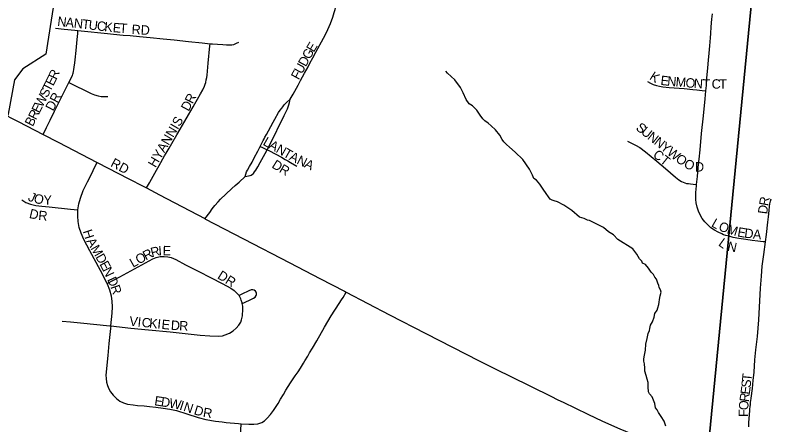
# Model space of a CAD drawing. Extents: x 1410790 to 1770854, y 448063 to 770588.
# Drawn here: x 1534961 to 1538972, y 629384 to 631560 of the extents above; entities that cross this region are included whole.
import ezdxf

# ---------------------------------------------------------------- set-up
doc = ezdxf.new("R2010")
doc.units = 0
for name, color, linetype in [('GM_X_City_Street', 7, 'Continuous'), ('GM_X_City_Street_Text', 7, 'Continuous'), ('GM_X_Minor_River', 7, 'Continuous'), ('GM_X_Section', 7, 'Continuous')]:
    doc.layers.add(name, color=color, linetype=linetype)

msp = doc.modelspace()

# ---------------------------------------------------------------- linework, layer by layer
at = {"layer": 'GM_X_City_Street'}
for points in [[(1536422.6, 631112.9), (1536438.1, 631139.5), (1536464.2, 631187.3), (1536478, 631212.5), (1536488.6, 631232.4), (1536499.2, 631252.3), (1536517.4, 631285.9), (1536527.5, 631305.4), (1536542.6, 631333.3), (1536558.5, 631362.9), (1536598.8, 631437.7), (1536611.2, 631461.2), (1536622.4, 631483.4), (1536636.1, 631515.2), (1536649.3, 631549.8), (1536657, 631574), (1536661.2, 631590.4), (1536668.3, 631620.6), (1536671.8, 631639.8), (1536676.7, 631673.3), (1536681.7, 631711.7), (1536686.5, 631758.4)], [(1538631.5, 631158), (1538634.3, 631186.4), (1538637.4, 631226.7), (1538641.7, 631278.8), (1538645.8, 631323.1), (1538647, 631339.1), (1538651.7, 631397.6), (1538655.3, 631439.9), (1538657.3, 631462.7), (1538660.3, 631498.5), (1538663.4, 631537.7), (1538666, 631567.4)], [(1535176.1, 631490.4), (1535220.5, 631486), (1535278.6, 631479.6), (1535294.5, 631478.1)], [(1535246.2, 631201.5), (1535264.8, 631238.5), (1535267.8, 631246), (1535269.4, 631251.6), (1535271.4, 631261.1), (1535273.3, 631270.9), (1535275.3, 631283.3), (1535278.2, 631306.9), (1535279.9, 631323.2), (1535284.8, 631372.3), (1535290.7, 631430.2), (1535293.3, 631462.3), (1535294.5, 631478.1)], [(1535294.5, 631478.1), (1535347.3, 631473.1), (1535416.6, 631465.9), (1535450.9, 631462.7), (1535483.9, 631459.1), (1535534.5, 631454.1), (1535571.9, 631450.9), (1535621.4, 631445.6), (1535678.1, 631440.4), (1535747.1, 631433.8), (1535806, 631427.9), (1535882.2, 631420.4), (1535954.4, 631413.3), (1535996.6, 631408.3)], [(1535659.2, 630642.1), (1535674.9, 630669.3), (1535676.5, 630672.2), (1535686, 630689.2), (1535712.8, 630736.9), (1535726.3, 630761.5), (1535755.2, 630812.6), (1535763.6, 630826.6), (1535779.1, 630853.4), (1535793.2, 630877.9), (1535820.4, 630924.1), (1535838, 630954.8), (1535849.7, 630975.3), (1535881.2, 631030.7), (1535906.4, 631073.6), (1535915.6, 631089.6), (1535930, 631113.5), (1535946.3, 631142), (1535957.5, 631163.2), (1535966.6, 631182.6), (1535970.9, 631193.7), (1535973.8, 631202.8), (1535976.8, 631215.9), (1535979.1, 631228.7), (1535980.5, 631240.6), (1535986.9, 631304.6), (1535995.4, 631396.2), (1535996.6, 631408.3)], [(1535996.6, 631408.3), (1536009.2, 631407.3), (1536036.7, 631405), (1536064.2, 631403.1), (1536084.4, 631401.8), (1536096.2, 631401.5), (1536106.6, 631402), (1536113.2, 631402.7), (1536122.4, 631404.4), (1536129.9, 631407), (1536137.4, 631410.3), (1536150.2, 631417.1)], [(1534364.8, 631305.6), (1534503.5, 631238.7), (1534561.2, 631208.7), (1534640.8, 631166.1), (1534655.3, 631158.3), (1534757.6, 631106.6), (1534877.1, 631045.2), (1534976.3, 630994.6), (1535109, 630926.4)], [(1535109, 630926.4), (1535126.8, 630962.7), (1535146.4, 631002.9), (1535170.6, 631050.7), (1535226.5, 631162.6), (1535246.2, 631201.5)], [(1535246.2, 631201.5), (1535364.3, 631143.9), (1535382.6, 631136.5), (1535401.6, 631131.2), (1535417.9, 631128.6), (1535437.7, 631127.6), (1535450.5, 631127.9), (1535453.6, 631127.6)], [(1538321.1, 631207.6), (1538337.2, 631199.4), (1538352.1, 631192.2), (1538368.5, 631187.1), (1538384.4, 631183), (1538403.3, 631179.5), (1538435.7, 631176.4), (1538463.5, 631174.3), (1538516.8, 631169.7), (1538563, 631165), (1538583.2, 631162.9), (1538612.3, 631159.9), (1538631.5, 631158)], [(1538581.8, 630660.7), (1538586.4, 630703.7), (1538593.2, 630769.9), (1538595.9, 630795.8), (1538600.7, 630844), (1538609, 630931.9), (1538618.6, 631024.9), (1538627.3, 631115), (1538631.5, 631158)], [(1536262.8, 630862.5), (1536272.2, 630880.5), (1536279.4, 630894.5), (1536283.7, 630903.2), (1536288, 630911.9), (1536295.9, 630926.2), (1536307.2, 630945.8), (1536331.7, 630991.2), (1536341, 631008.3), (1536361.1, 631042.5), (1536369.5, 631055.4), (1536377.5, 631066), (1536382.8, 631073), (1536387.2, 631078.4), (1536393, 631084.6), (1536403.6, 631095.2), (1536422.6, 631112.9)], [(1536299.9, 630844.8), (1536314.1, 630871.7), (1536391.2, 631027.5), (1536408, 631062), (1536412, 631072.2), (1536415.6, 631082.8), (1536418.7, 631095.2), (1536422.6, 631112.9)], [(1535109, 630926.4), (1535189.1, 630885.3), (1535397.3, 630777.5)], [(1536183.6, 630703.5), (1536190.7, 630727), (1536195.2, 630736.7), (1536205.4, 630755.3), (1536219.5, 630779.2), (1536231.4, 630801.8), (1536250, 630837.6), (1536262.8, 630862.5)], [(1536262.8, 630862.5), (1536274.8, 630856.6), (1536288.6, 630850), (1536299.9, 630844.8)], [(1538215.5, 630889.9), (1538239.6, 630879.1), (1538258.1, 630869.4), (1538279.7, 630857), (1538310, 630834.6), (1538371.1, 630783.6), (1538416.7, 630744.6), (1538470.1, 630698.9), (1538488.1, 630686.1), (1538502.5, 630676.9), (1538511.2, 630672.3), (1538519.4, 630669.2), (1538528.6, 630666.6), (1538538.4, 630665.1), (1538550.2, 630663.5), (1538564.6, 630662.5), (1538581.8, 630660.7)], [(1536183.6, 630703.5), (1536208.9, 630708.4), (1536215.5, 630710.6), (1536222.2, 630714.6), (1536226.6, 630718.8), (1536233.2, 630728.3), (1536239.4, 630737.2), (1536249.7, 630753.8), (1536262.5, 630776.6), (1536289.7, 630825.2), (1536299.9, 630844.8)], [(1536299.9, 630844.8), (1536308.9, 630840.7), (1536345.6, 630821.7), (1536377.1, 630804.9), (1536396.5, 630793.8), (1536410.6, 630785.5), (1536423.5, 630777.9), (1536458, 630757.5)], [(1535294.6, 630525.3), (1535299.3, 630557.2), (1535307.6, 630588.4), (1535322.6, 630627.9), (1535344.5, 630675.3), (1535364.4, 630712.7), (1535386.9, 630757), (1535397.3, 630777.5)], [(1535397.3, 630777.5), (1535564.3, 630691.1), (1535640.3, 630652.4), (1535659.2, 630642.1)], [(1535969.4, 630478.9), (1535994.7, 630512.3), (1536008.4, 630530.5), (1536022.6, 630549), (1536038.9, 630568.5), (1536052.2, 630582.7), (1536080.5, 630609.2), (1536112.9, 630639.4), (1536129.9, 630654.4), (1536151.7, 630673.5), (1536183.6, 630703.5)], [(1538948.1, 630355.6), (1538936, 630356.8), (1538907.6, 630359.7), (1538877.3, 630363.1), (1538844.5, 630367.9), (1538807.4, 630373.7), (1538777.1, 630379.5), (1538754.5, 630385.3), (1538737.7, 630390.3), (1538726, 630393.9), (1538716.5, 630397.7), (1538696, 630407), (1538676.5, 630418.3), (1538658.1, 630431.2), (1538641.1, 630445.8), (1538625.7, 630462), (1538612.1, 630479.9), (1538600.8, 630499.2), (1538591.5, 630519.6), (1538584.5, 630540.9), (1538579.5, 630562.6), (1538577.8, 630581.7), (1538577.3, 630597.8), (1538578.6, 630618.9), (1538581, 630653.6), (1538581.8, 630660.7)], [(1535659.2, 630642.1), (1535727.2, 630605), (1535968.3, 630479.4), (1535969.4, 630478.9)], [(1534995.5, 630579.8), (1535007.6, 630571.2), (1535017.3, 630565.1), (1535041.9, 630555.8), (1535070.8, 630549.4), (1535102.2, 630546), (1535142.1, 630542.1), (1535254.5, 630530), (1535294.6, 630525.3)], [(1538948.1, 630355.6), (1538953.6, 630395.3), (1538961.2, 630459.9), (1538964, 630488.4), (1538967.7, 630522.9), (1538969.7, 630544.2), (1538971.7, 630557.5), (1538974.5, 630572.3), (1538978.9, 630584.8)], [(1535449.8, 630134.7), (1535414.2, 630204.5), (1535356.8, 630307.8), (1535325.2, 630368.8), (1535311.1, 630401.6), (1535301.7, 630432.5), (1535295.3, 630464.1), (1535293.3, 630493), (1535294.6, 630525.2), (1535294.6, 630525.3)], [(1535969.4, 630478.9), (1536072.1, 630425.5)], [(1536072.1, 630425.5), (1536174.9, 630372.1), (1536419.9, 630244.2), (1536579.6, 630161.9), (1536710.4, 630093.5), (1536720.6, 630088.2)], [(1538859.2, 629373.6), (1538859.9, 629396.3), (1538865.2, 629457.8), (1538865.1, 629461.1), (1538866, 629470.8), (1538866.4, 629477.3), (1538868.4, 629493.4), (1538868.4, 629496.7), (1538869, 629503.2), (1538871.2, 629515.9), (1538871.9, 629522.3), (1538871.8, 629525.7), (1538879.4, 629576.9), (1538883.6, 629619), (1538887.4, 629664.6), (1538892.5, 629730), (1538897.3, 629782.4), (1538905.6, 629854.1), (1538912.6, 629942.2), (1538922.7, 630109.2), (1538926.9, 630174.6), (1538931.4, 630226.8), (1538938.8, 630288.5), (1538948.1, 630355.6)], [(1535449.8, 630134.7), (1535479.4, 630150), (1535517.2, 630169.6), (1535692.5, 630265.5), (1535709.9, 630272.6), (1535731.5, 630277.4), (1535753.5, 630278.9), (1535772.3, 630277.1), (1535790.4, 630272.2), (1535814, 630262.4), (1535865.7, 630234.6), (1535933.1, 630201), (1536002.9, 630164.5), (1536061.2, 630135.1), (1536106.6, 630110), (1536124.8, 630097.1), (1536141.4, 630081.6), (1536150.8, 630070.3)], [(1535468.4, 629910.4), (1535475.9, 629978.1), (1535478.3, 630011.4), (1535476.9, 630041.5), (1535472.9, 630067.9), (1535464.2, 630100.2), (1535451.7, 630131.1), (1535449.8, 630134.7)], [(1536167.8, 630029.1), (1536179.8, 630034.6), (1536213.3, 630050.2), (1536228.2, 630056.7), (1536236, 630062.7), (1536241.7, 630070.4), (1536243.7, 630076.5), (1536243.9, 630082.8), (1536242, 630088.9), (1536238.5, 630094.2), (1536230.7, 630099.5), (1536224.6, 630101.1), (1536215.1, 630100.3), (1536203.3, 630095.3), (1536165.5, 630077.3), (1536150.8, 630070.3)], [(1536167.8, 630029.1), (1536167.4, 630031.7), (1536162.7, 630046.5), (1536160.1, 630052.7), (1536156.3, 630061.3), (1536150.8, 630070.3)], [(1536161.7, 629390.3), (1536203.2, 629387.3), (1536229.1, 629388.4), (1536251, 629389.8), (1536270.9, 629396.2), (1536285.1, 629404.7), (1536295.4, 629413.5), (1536300.9, 629420.5), (1536318, 629439.9), (1536332.9, 629461), (1536358, 629498.3), (1536371.4, 629520.6), (1536386.5, 629545.9), (1536400.1, 629568.2), (1536424, 629606.8), (1536448.9, 629644.8), (1536464.2, 629665.8), (1536476.7, 629684.4), (1536492.5, 629711), (1536500.2, 629724.5), (1536515.5, 629749.6), (1536525.6, 629766.1), (1536540.8, 629791), (1536563.8, 629830), (1536605.2, 629903.6), (1536641, 629962.2), (1536682.4, 630028.3), (1536694.5, 630047.5), (1536703.3, 630061.2), (1536720.6, 630088.2)], [(1536720.6, 630088.2), (1536950.9, 629967.9), (1537144, 629868.9), (1537427.6, 629724.1), (1537518.4, 629678.9)], [(1535468.4, 629910.4), (1535575.6, 629898.2), (1535670.2, 629889.2), (1535784.7, 629878.9), (1535944.4, 629860.9), (1535994.7, 629856.7), (1536040.3, 629854.5), (1536062, 629857.4), (1536076.9, 629861.7), (1536100, 629871.8), (1536118.8, 629883.5), (1536135.7, 629897.7), (1536149.9, 629914.3), (1536159.3, 629930.2), (1536163.8, 629941.5), (1536168.6, 629963), (1536171.3, 629998.4), (1536170.4, 630014.7), (1536167.8, 630029.1)], [(1535210.2, 629935.4), (1535255.8, 629931.5), (1535308, 629926.1), (1535464.7, 629910.8), (1535468.4, 629910.4)], [(1535468.4, 629910.4), (1535466.9, 629895.3), (1535459.1, 629816.9), (1535452.8, 629752), (1535443.4, 629647.8), (1535443.8, 629629.6), (1535446.9, 629610.9), (1535451.7, 629592.8), (1535458.4, 629575.2), (1535467.6, 629558.7), (1535481.2, 629541.1), (1535499.6, 629523.4), (1535517.7, 629510.6), (1535537.4, 629500.7), (1535558.6, 629494.3), (1535587.2, 629489.9), (1535611.1, 629487.3), (1535646.7, 629484.4), (1535674.2, 629481.2), (1535709.3, 629478), (1535747.3, 629473.2), (1535782.3, 629468), (1535817.5, 629460), (1535874, 629442.3), (1535932.8, 629422.5), (1535973.5, 629411.7), (1536024.7, 629403.5), (1536060.2, 629399.7), (1536082.7, 629397.2), (1536147.8, 629391.4), (1536161.7, 629390.3)], [(1537518.4, 629678.9), (1537595, 629640.7), (1537807.5, 629535.7), (1537844.7, 629517.6)], [(1537844.7, 629517.6), (1537872.3, 629504.4), (1538004.8, 629440.1), (1538082, 629404.3), (1538174.8, 629363.3), (1538234.9, 629337.7), (1538401.4, 629271.6), (1538515.8, 629225.6), (1538522, 629223.2), (1538623.8, 629184.8), (1538645.2, 629177)], [(1536240.1, 628628.4), (1536233.7, 628660.1), (1536229.2, 628699.2), (1536227.4, 628745), (1536229, 628784.2), (1536237.2, 628868.8), (1536241, 628917.5), (1536241.5, 628953.5), (1536238.6, 628982.8), (1536233, 629008.3), (1536223.6, 629039.5), (1536184.4, 629147), (1536165.7, 629202.6), (1536157.5, 629236.2), (1536155.7, 629255.1), (1536155.5, 629281.2), (1536157.3, 629307.3), (1536160.5, 629355.6), (1536161.7, 629390.3)]]:
    msp.add_lwpolyline(points, dxfattribs=at)
at = {"layer": 'GM_X_Minor_River'}
for points in [[(1534952.2, 633092.2), (1535073.5, 633041.4), (1535100.5, 632990.7), (1535103.3, 632928.5), (1535185.5, 632824.4), (1535186.5, 632772.2), (1535252.4, 632654.5), (1535285.4, 632599.6), (1535227, 632480.6), (1535274.8, 632359.2), (1535255.4, 632185.2), (1535211, 632061.8), (1535281.6, 631982.1), (1535290.5, 631925.8), (1535185, 631749.6), (1535123.4, 631351.9), (1535001.7, 631274.3)], [(1535001.7, 631274.3), (1534956.6, 631217.2), (1534923, 631033.4), (1534847.5, 630854.6), (1534795.1, 630733.4), (1534773.5, 630547.4), (1534692.2, 630270.4), (1534686.9, 630204.3), (1534755.4, 630016.3), (1534829.1, 629890.4), (1534855.9, 629821.7), (1534839.5, 629699.7), (1534874.1, 629309.9)], [(1537877.1, 630550.4), (1537843.2, 630568.8), (1537825.2, 630573), (1537815.2, 630577.1), (1537803.3, 630583.3), (1537795.4, 630595.4), (1537783.5, 630613.5), (1537767.7, 630635.8), (1537749.9, 630662), (1537732.1, 630684.3), (1537718.1, 630692.4), (1537710.3, 630710.5), (1537694.5, 630742.8), (1537658.9, 630793.3), (1537617.2, 630831.8), (1537587.4, 630858.2), (1537571.5, 630872.4), (1537557.6, 630886.6), (1537549.7, 630898.7), (1537535.9, 630922.9), (1537514.1, 630951.2), (1537490.3, 630971.5), (1537474.4, 630985.7), (1537456.5, 630997.9), (1537446.6, 631010), (1537432.7, 631028.2), (1537414.9, 631054.5), (1537391.1, 631078.8), (1537373.2, 631089), (1537357.3, 631111.2), (1537341.6, 631147.5), (1537327.9, 631175.7), (1537298.2, 631216.1), (1537258.5, 631252.6), (1537249.9, 631262.6)], [(1538419.4, 629377.8), (1538409.6, 629404), (1538393.8, 629428.2), (1538380, 629450.4), (1538372.1, 629464.5), (1538364.2, 629474.6), (1538360.4, 629496.7), (1538346.7, 629532.9), (1538332.8, 629549.1), (1538326.9, 629559.2), (1538325.1, 629585.3), (1538325.3, 629609.4), (1538319.5, 629627.5), (1538313.6, 629645.6), (1538307.8, 629669.7), (1538308, 629685.7), (1538306.2, 629707.8), (1538302.3, 629721.9), (1538302.4, 629733.9), (1538304.6, 629754), (1538310.8, 629780), (1538313.1, 629812), (1538319.4, 629842), (1538323.6, 629860), (1538325.7, 629870.1), (1538331.8, 629886), (1538333.9, 629896), (1538338.1, 629914), (1538348.2, 629932), (1538356.4, 629956), (1538360.6, 629976), (1538372.8, 629993.9), (1538376.9, 630005.9), (1538381.1, 630023.9), (1538383.2, 630035.9), (1538385.3, 630049.9), (1538389.5, 630069.9), (1538393.7, 630087.9), (1538389.8, 630102), (1538383.9, 630114.1), (1538382, 630124.2), (1538376.1, 630136.2), (1538372.2, 630146.3), (1538368.3, 630158.4), (1538360.3, 630168.5), (1538352.5, 630182.6), (1538340.5, 630194.8), (1538326.7, 630217), (1538310.9, 630235.2), (1538294.9, 630243.4), (1538291, 630253.4), (1538279.1, 630265.6), (1538265.3, 630289.8), (1538243.5, 630318.1), (1538163.8, 630369), (1538140, 630393.3), (1538114.1, 630409.6), (1538088.3, 630432), (1538056.4, 630448.3), (1538030.5, 630460.6), (1538012.5, 630468.8), (1538002.5, 630470.9), (1537984.6, 630479.1), (1537960.6, 630487.4), (1537918.9, 630521.9), (1537877.1, 630550.4)]]:
    msp.add_lwpolyline(points, dxfattribs=at)
at = {"layer": 'GM_X_Section'}
for points in [[(1533718.1, 634783.3), (1539127, 634235.4), (1538608.3, 628894), (1533261.2, 629430.7)], [(1539127, 634235.4), (1544399.7, 633789.9), (1543911.7, 628488), (1538608.3, 628894)]]:
    msp.add_lwpolyline(points, close=True, dxfattribs=at)

# ---------------------------------------------------------------- texts
at = {"layer": 'GM_X_City_Street_Text'}
for s, rotation, p in [('N', 353.4064, (1535183.3, 631503.7)), ('A', 353.412, (1535227, 631498.7)), ('N', 353.4064, (1535270.7, 631493.6)), ('T', 353.4003, (1535314.4, 631488.6)), ('U', 353.3847, (1535349.4, 631484.5)), ('C', 353.4231, (1535393.1, 631479.4)), ('K', 353.5812, (1535432.6, 631474.9)), ('E', 355.3418, (1535478, 631469.8)), ('T', 356.3366, (1535514, 631466.9)), ('RD', 356.9887, (1535578.8, 631459.8)), ('E', 59.0081, (1536547.3, 631359.2)), ('G', 61.2352, (1536526.4, 631321.1)), ('U', 61.4698, (1536484.4, 631243.8)), ('D', 61.4812, (1536505.4, 631282.5)), ('R', 65.3338, (1535180, 631213.8)), ('F', 61.48, (1536467.6, 631212.9)), ('E', 63.1078, (1535163.1, 631180.5)), ('K', 327.0192, (1538328.2, 631222.1)), ('E', 353.5349, (1538388.7, 631189.7)), ('N', 354.7271, (1538424.8, 631185.6)), ('M', 355.2815, (1538469.2, 631181.5)), ('O', 355.2736, (1538521.8, 631177.2)), ('N', 355.7815, (1538566.1, 631173.5)), ('T', 63.1078, (1535147.2, 631149.1)), ('T', 358.8511, (1538612.9, 631170.1)), ('C', 359.9941, (1538662.4, 631169.4)), ('T', 359.9956, (1538702, 631169.4)), ('W', 63.1079, (1535105.4, 631066.7)), ('S', 63.1057, (1535131.3, 631117.8)), ('DR', 62.0983, (1535162.7, 631047.1)), ('R', 62.8274, (1535903.9, 631085.4)), ('D', 61.5483, (1535882.4, 631045.7)), ('E', 63.1078, (1535089.5, 631035.4)), ('B', 63.0983, (1535053.7, 630964.7)), ('R', 63.1092, (1535071.6, 631000)), ('HYANNIS', 59.6199, (1535706.5, 630746.6)), ('S', 321.7285, (1538255.6, 630954.6)), ('U', 321.7225, (1538283.2, 630932.8)), ('N', 321.7154, (1538317.7, 630905.5)), ('L', 330.2992, (1536273.6, 630873.2)), ('N', 321.7233, (1538352.3, 630878.2)), ('A', 330.2714, (1536304.2, 630855.7)), ('N', 330.293, (1536342.4, 630833.9)), ('Y', 321.7233, (1538386.8, 630851)), ('W', 321.7183, (1538421.4, 630823.7)), ('T', 330.2992, (1536380.7, 630812.1)), ('A', 332.7397, (1536413.3, 630793.5)), ('CT', 321.8483, (1538346.3, 630810.9)), ('RD', 332.106, (1535463.9, 630759.1)), ('D', 327.4861, (1536320.6, 630753.1)), ('N', 334.3143, (1536453.7, 630772.7)), ('A', 334.344, (1536493.4, 630753.6)), ('O', 321.7233, (1538466.3, 630788.3)), ('O', 333.1477, (1538510, 630755.2)), ('R', 330.0202, (1536359.7, 630728.2)), ('D', 359.9533, (1538573.8, 630729.4)), ('J', 334.7058, (1535025.4, 630577.8)), ('O', 347.0436, (1535056.4, 630564.6)), ('Y', 0.0829, (1535111.6, 630553.3)), ('R', 79.7831, (1538962.6, 630544)), ('D', 82.4386, (1538956.9, 630501)), ('D', 346.7457, (1535032.1, 630483.7)), ('R', 354.7161, (1535082.3, 630472.4)), ('L', 330.1467, (1538656.7, 630440.1)), ('O', 339.2003, (1538695, 630418.9)), ('H', 287.813, (1535319.7, 630412.3)), ('M', 343.1115, (1538739.7, 630402.1)), ('E', 350.0181, (1538796.6, 630385.2)), ('D', 352.3723, (1538833.5, 630378.7)), ('A', 355.5898, (1538880.1, 630372.6)), ('A', 300.0454, (1535337.9, 630359.8)), ('M', 299.5314, (1535359.9, 630321.8)), ('L', 324.1876, (1538694.4, 630339.4)), ('N', 347.9365, (1538743.1, 630309.9)), ('R', 28.1239, (1535655.7, 630256.3)), ('R', 14.6311, (1535687.7, 630273.8)), ('I', 4.3317, (1535723.7, 630283.4)), ('E', 358.3607, (1535744.2, 630285.1)), ('D', 299.5435, (1535385.9, 630275.8)), ('L', 29.2298, (1535586.8, 630217.7)), ('O', 29.2422, (1535617.5, 630234.9)), ('E', 298.545, (1535407.5, 630237.8)), ('N', 295.8905, (1535424, 630207.4)), ('DR', 328.0001, (1536032, 630164.7)), ('D', 294.1989, (1535448.6, 630156.2)), ('R', 289.2029, (1535466.3, 630117.2)), ('V', 354.3079, (1535566, 629910.9)), ('I', 354.2824, (1535609.8, 629906.5)), ('C', 354.2963, (1535631.7, 629904.4)), ('K', 354.2927, (1535671.1, 629900.4)), ('I', 354.2633, (1535714.8, 629896.1)), ('E', 354.4457, (1535736.9, 629893.9)), ('D', 356.694, (1535787.2, 629889.2)), ('R', 357.1298, (1535831.5, 629886.6)), ('T', 84.2615, (1538872.6, 629614.6)), ('S', 83.9178, (1538868.9, 629579.3)), ('E', 82.6855, (1538864.3, 629543.2)), ('E', 351.4719, (1535698.4, 629488.5)), ('R', 82.4382, (1538859, 629503.7)), ('D', 351.4449, (1535733.2, 629483.2)), ('W', 348.7989, (1535776.1, 629476.8)), ('I', 342.4569, (1535830.8, 629466)), ('N', 341.8415, (1535851.7, 629459.5)), ('O', 85.6465, (1538855.8, 629460.6)), ('D', 343.2565, (1535907.3, 629441.2)), ('R', 351.0128, (1535956.5, 629426.9)), ('F', 89.7404, (1538855.6, 629426.3))]:
    msp.add_text(s, height=50, rotation=rotation, dxfattribs=at).set_placement(p)

doc.saveas('drawing.dxf')
